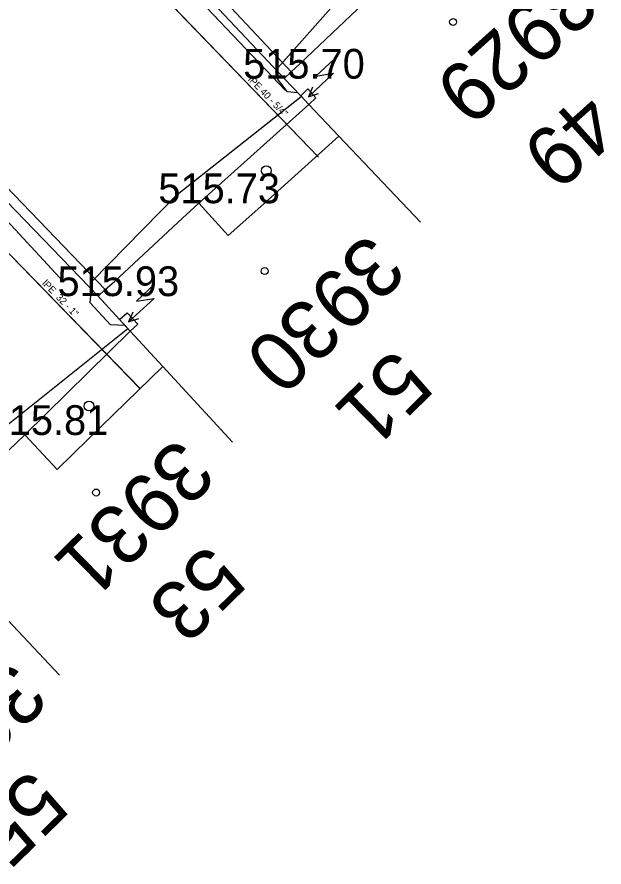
# Model space of a CAD drawing. Extents: x -668867 to -667827, y -1131943 to -1131019.
# Drawn here: x -668347.24 to -668332.44, y -1131259.91 to -1131238.49 of the extents above; entities that cross this region are included whole.
import ezdxf

# ---------------------------------------------------------------- set-up
doc = ezdxf.new("R2010")
doc.units = 0
for name, color, linetype in [('G_Bod_tecka', 7, 'Continuous'), ('G_Bod_vyska', 7, 'Continuous'), ('G_Budovy-znacky', 7, 'Continuous'), ('G_Budovy_Objekty', 7, 'Continuous'), ('G_Budovy_vstupy', 7, 'Continuous'), ('G_Cisla_orientacni', 7, 'Continuous'), ('G_Cisla_popisna', 7, 'Continuous'), ('G_Ploty', 7, 'Continuous'), ('G_Site-Rozvadece', 7, 'Continuous'), ('G_Z_ELsilove_podz_kotovane', 7, 'Continuous'), ('G_Z_PLYNY_podz_geodeticky', 7, 'Continuous'), ('G_Z_VODA_podz_kotovane', 7, 'Continuous'), ('Vrstva 25', 7, 'Continuous'), ('Vrstva 4', 7, 'Continuous')]:
    doc.layers.add(name, color=color, linetype=linetype)

msp = doc.modelspace()

# ---------------------------------------------------------------- linework, layer by layer
at = {"layer": 'G_Bod_tecka'}
for p, q in [((-668340.5, -1131240.04), (-668340.5, -1131240.04)), ((-668342.65, -1131243.18), (-668342.65, -1131243.18)), ((-668345.19, -1131245.52), (-668345.19, -1131245.52)), ((-668347.04, -1131249.02), (-668347.04, -1131249.02))]:
    msp.add_line(p, q, dxfattribs=at)
at = {"layer": 'G_Budovy-znacky'}
for centre, radius in [((-668336.24, -1131238.61), 0.0875), ((-668340.95, -1131242.36), 0.125), ((-668340.99, -1131244.89), 0.0875), ((-668345.42, -1131248.29), 0.125), ((-668345.24, -1131250.47), 0.0875)]:
    msp.add_circle(centre, radius, dxfattribs=at)
at = {"layer": 'G_Budovy_Objekty'}
for p, q in [((-668340.32, -1131239.87), (-668340.1, -1131239.66)), ((-668340.5, -1131240.04), (-668340.32, -1131239.87)), ((-668340.08, -1131240.47), (-668340.5, -1131240.04)), ((-668339.88, -1131240.69), (-668340.08, -1131240.47)), ((-668342.65, -1131243.18), (-668339.88, -1131240.69)), ((-668339.12, -1131241.49), (-668339.88, -1131240.69)), ((-668341.09, -1131243.26), (-668339.12, -1131241.49)), ((-668337.06, -1131243.66), (-668339.12, -1131241.49)), ((-668343.06, -1131243.56), (-668342.65, -1131243.18)), ((-668341.91, -1131243.99), (-668342.65, -1131243.18)), ((-668345.01, -1131245.35), (-668344.78, -1131245.15)), ((-668345.19, -1131245.52), (-668345.01, -1131245.35)), ((-668344.65, -1131246.11), (-668345.19, -1131245.52)), ((-668344.38, -1131246.4), (-668344.65, -1131246.11)), ((-668347.04, -1131249.02), (-668344.38, -1131246.4)), ((-668343.56, -1131247.29), (-668344.38, -1131246.4)), ((-668345.43, -1131249.12), (-668343.56, -1131247.29)), ((-668341.8, -1131249.2), (-668343.56, -1131247.29)), ((-668347.44, -1131249.4), (-668347.04, -1131249.02)), ((-668346.22, -1131249.89), (-668347.04, -1131249.02)), ((-668346.16, -1131255.07), (-668347.95, -1131253.18))]:
    msp.add_line(p, q, dxfattribs=at)
at = {"layer": 'G_Budovy_vstupy'}
for p, q in [((-668338.34, -1131237.99), (-668340.1, -1131239.66)), ((-668341.09, -1131243.26), (-668341.91, -1131243.99)), ((-668343.06, -1131243.56), (-668344.78, -1131245.15)), ((-668345.43, -1131249.12), (-668346.22, -1131249.89))]:
    msp.add_line(p, q, dxfattribs=at)
at = {"layer": 'G_Ploty'}
for p, q in [((-668340.32, -1131239.87), (-668345.54, -1131234.3)), ((-668345.54, -1131234.68), (-668340.5, -1131240.04)), ((-668345.01, -1131245.35), (-668350.23, -1131239.94)), ((-668350.21, -1131240.32), (-668345.19, -1131245.52))]:
    msp.add_line(p, q, dxfattribs=at)
at = {"layer": 'G_Site-Rozvadece'}
for p, q in [((-668339.243, -1131239.545), (-668339.698, -1131239.975)), ((-668339.254, -1131239.899), (-668339.89, -1131240.5)), ((-668339.698, -1131239.975), (-668339.254, -1131239.899)), ((-668340.08, -1131240.47), (-668339.9, -1131240.3)), ((-668339.9, -1131240.3), (-668339.7, -1131240.52)), ((-668339.787, -1131240.252), (-668339.89, -1131240.5)), ((-668339.89, -1131240.5), (-668339.636, -1131240.412)), ((-668339.7, -1131240.52), (-668339.88, -1131240.69)), ((-668343.765, -1131245.223), (-668344.225, -1131245.647)), ((-668343.779, -1131245.577), (-668344.421, -1131246.171)), ((-668344.225, -1131245.647), (-668343.779, -1131245.577)), ((-668344.317, -1131245.923), (-668344.421, -1131246.171)), ((-668344.65, -1131246.11), (-668344.46, -1131245.94)), ((-668344.46, -1131245.94), (-668344.19, -1131246.23)), ((-668344.421, -1131246.171), (-668344.167, -1131246.085)), ((-668344.19, -1131246.23), (-668344.38, -1131246.4))]:
    msp.add_line(p, q, dxfattribs=at)
at = {"layer": 'G_Z_ELsilove_podz_kotovane'}
msp.add_lwpolyline([(-668347.981, -1131249.162), (-668344.44, -1131246.336), (-668344.512, -1131246.257), (-668344.876, -1131246.245), (-668345.392, -1131245.686), (-668345.371, -1131245.508), (-668345.35, -1131245.156), (-668343.195, -1131242.957), (-668340.07, -1131240.487), (-668340.083, -1131240.471), (-668340.153, -1131240.4), (-668340.418, -1131240.369), (-668340.669, -1131240.047), (-668340.706, -1131239.86), (-668340.657, -1131239.769), (-668338.647, -1131237.497)], dxfattribs=at)
at = {"layer": 'G_Z_PLYNY_podz_geodeticky'}
for points in [[(-668345.77, -1131234.76), (-668340.47, -1131240.34)], [(-668350.37, -1131240.51), (-668346.05, -1131245.17)]]:
    msp.add_lwpolyline(points, dxfattribs=at)
at = {"layer": 'G_Z_VODA_podz_kotovane'}
for points in [[(-668346.77, -1131234.74), (-668346.51, -1131234.89), (-668339.63, -1131242.02)], [(-668351.39, -1131240.51), (-668351.21, -1131240.57), (-668344.13, -1131247.85)]]:
    msp.add_lwpolyline(points, dxfattribs=at)
at = {"layer": 'Vrstva 25'}
for points in [[(-668346.77, -1131234.741), (-668346.508, -1131234.895), (-668339.631, -1131242.016)], [(-668351.395, -1131240.509), (-668351.213, -1131240.568), (-668344.135, -1131247.85)]]:
    msp.add_lwpolyline(points, dxfattribs=at)

# ---------------------------------------------------------------- texts
at = {"layer": 'G_Bod_vyska'}
for s, p in [('515.70', (-668341.534, -1131240.04)), ('515.73', (-668343.672, -1131243.18)), ('515.93', (-668346.214, -1131245.52)), ('515.81', (-668348.001, -1131249.02))]:
    msp.add_text(s, height=0.75, dxfattribs=at).set_placement(p)
at = {"layer": 'G_Cisla_orientacni'}
for s, rotation, p in [('49', 221.9212, (-668332.934, -1131240.307)), ('51', 224.4738, (-668337.703, -1131246.795)), ('53', 224.4738, (-668342.419, -1131251.717)), ('55', 224.2938, (-668346.886, -1131257.39))]:
    msp.add_text(s, height=1.5, rotation=rotation, dxfattribs=at).set_placement(p)
at = {"layer": 'G_Cisla_popisna'}
for s, rotation, p in [('3929', 221.9212, (-668333.468, -1131237.193)), ('3930', 224.4738, (-668338.388, -1131243.884)), ('3931', 224.4738, (-668343.188, -1131249.037)), ('3932', 224.2938, (-668347.408, -1131254.655))]:
    msp.add_text(s, height=1.5, rotation=rotation, dxfattribs=at).set_placement(p)
at = {"layer": 'Vrstva 4'}
for s, rotation, p in [('lPE 40 - 5/4"', 313.9927, (-668341.42, -1131240.075)), ('lPE  32 - 1"', 314.1475, (-668346.611, -1131245.212))]:
    msp.add_text(s, height=0.17551, rotation=rotation, dxfattribs=at).set_placement(p)

doc.saveas('drawing.dxf')
